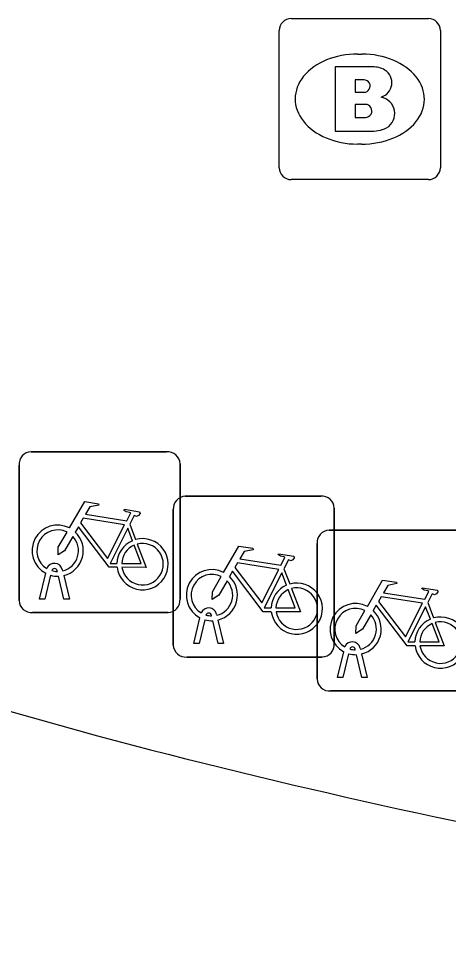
# Model space of a CAD drawing. Extents: x 161772 to 163123, y 383092 to 383917.
# Drawn here: x 163055.45 to 163058.11, y 383651.95 to 383657.69 of the extents above; entities that cross this region are included whole.
import ezdxf

# ---------------------------------------------------------------- set-up
doc = ezdxf.new("R2010")
doc.units = 0
for name, color, linetype in [('IMGEO_Brandkraan', 7, 'Continuous'), ('IMGEO_Fietsenrek', 7, 'Continuous'), ('IMGEO_Rijbaan_lokaal_gesloten', 7, 'Continuous')]:
    doc.layers.add(name, color=color, linetype=linetype)

msp = doc.modelspace()

# ---------------------------------------------------------------- linework, layer by layer
at = {"layer": 'IMGEO_Brandkraan'}
for p, q in [((163057.1369, 383657.6905), (163057.9891, 383657.6905)), ((163057.0625, 383656.7639), (163057.0625, 383657.6161)), ((163058.0635, 383657.6161), (163058.0635, 383656.7639)), ((163057.5505, 383657.4697), (163057.5755, 383657.4697)), ((163057.5725, 383656.9103), (163057.5476, 383656.9103)), ((163057.9891, 383656.6895), (163057.1369, 383656.6895))]:
    msp.add_line(p, q, dxfattribs=at)
for points in [[(163057.1369, 383657.6905), (163057.9891, 383657.6905)], [(163057.0625, 383656.7639), (163057.0625, 383657.6161)], [(163058.0635, 383657.6161), (163058.0635, 383656.7639)], [(163057.4098, 383657.39), (163057.4098, 383656.99), (163057.6231, 383656.99)], [(163057.6411, 383657.39), (163057.4098, 383657.39)], [(163057.589, 383657.3088), (163057.5345, 383657.3088), (163057.5345, 383657.2329)], [(163057.5345, 383657.2329), (163057.5882, 383657.2329)], [(163057.5971, 383657.1567), (163057.5345, 383657.1567), (163057.5345, 383657.0758)], [(163057.5345, 383657.0758), (163057.5974, 383657.0758)], [(163057.9891, 383656.6895), (163057.1369, 383656.6895)]]:
    msp.add_lwpolyline(points, dxfattribs=at)
for centre, radius, start, end in [((163057.139, 383657.614), 0.0765, 91.55205, 178.44795), ((163057.139, 383657.614), 0.0765, 91.55205, 178.44795), ((163057.987, 383657.614), 0.0765, 1.55205, 88.44795), ((163057.987, 383657.614), 0.0765, 1.55205, 88.44795), ((163057.645, 383657.2449), 0.1452, 59.4692, 91.53667), ((163057.6701, 383657.2916), 0.0922, 285.51372, 58.15012), ((163057.5896, 383657.2708), 0.0379, 267.82845, 90.93552), ((163057.5975, 383657.1163), 0.0404, 269.87594, 90.50774), ((163057.6748, 383657.1002), 0.1046, 301.31148, 78.98903), ((163057.6289, 383657.241), 0.251, 268.66757, 293.53466), ((163057.139, 383656.766), 0.0765, 181.55205, 268.44795), ((163057.139, 383656.766), 0.0765, 181.55205, 268.44795), ((163057.987, 383656.766), 0.0765, 271.55205, 358.44795), ((163057.987, 383656.766), 0.0765, 271.55205, 358.44795)]:
    msp.add_arc(centre, radius, start, end, dxfattribs=at)
for centre, major_axis, ratio, start_param, end_param in [((163057.549, 383657.19), (-0.3872, 0.002), 0.722429, 4.712389, 7.853982), ((163057.574, 383657.19), (-0.3901, 0.002), 0.717154, 1.570796, 4.712389)]:
    msp.add_ellipse(centre, major_axis=major_axis, ratio=ratio, start_param=start_param, end_param=end_param, dxfattribs=at)
at = {"layer": 'IMGEO_Fietsenrek'}
for p, q in [((163055.5229, 383654.9995), (163056.3638, 383654.9995)), ((163056.3638, 383654.9995), (163055.5229, 383654.9995)), ((163055.4485, 383654.0749), (163055.4485, 383654.9158)), ((163055.4485, 383654.9158), (163055.4485, 383654.0749)), ((163056.4475, 383654.9251), (163056.4475, 383654.0842)), ((163056.4475, 383654.0842), (163056.4475, 383654.9251)), ((163056.4799, 383654.7235), (163057.3208, 383654.7235)), ((163057.3208, 383654.7235), (163056.4799, 383654.7235)), ((163056.4055, 383653.7989), (163056.4055, 383654.6398)), ((163056.4055, 383654.6398), (163056.4055, 383653.7989)), ((163057.4045, 383654.6491), (163057.4045, 383653.8082)), ((163057.4045, 383653.8082), (163057.4045, 383654.6491)), ((163056.1352, 383654.5492), (163056.1715, 383654.454)), ((163057.3719, 383654.5125), (163058.2128, 383654.5125)), ((163058.2128, 383654.5125), (163057.3719, 383654.5125)), ((163057.2975, 383653.5879), (163057.2975, 383654.4288)), ((163057.2975, 383654.4288), (163057.2975, 383653.5879)), ((163055.5755, 383654.0843), (163055.6138, 383654.2443)), ((163055.6442, 383654.2321), (163055.6089, 383654.0843)), ((163055.6859, 383654.2559), (163055.6849, 383654.2602)), ((163055.727, 383654.0843), (163055.6931, 383654.226)), ((163055.7166, 383654.2674), (163055.7184, 383654.2595)), ((163055.7254, 383654.2303), (163055.7604, 383654.0843)), ((163057.0922, 383654.2732), (163057.1285, 383654.178)), ((163055.6089, 383654.0843), (163055.5755, 383654.0843)), ((163055.7604, 383654.0843), (163055.727, 383654.0843)), ((163057.9842, 383654.0622), (163058.0205, 383653.967)), ((163056.3731, 383654.0005), (163055.5322, 383654.0005)), ((163055.5322, 383654.0005), (163056.3731, 383654.0005)), ((163056.5325, 383653.8083), (163056.5708, 383653.9683)), ((163056.6012, 383653.9561), (163056.5659, 383653.8083)), ((163056.6429, 383653.9799), (163056.6419, 383653.9842)), ((163056.684, 383653.8083), (163056.6501, 383653.95)), ((163056.6736, 383653.9914), (163056.6754, 383653.9835)), ((163056.6824, 383653.9543), (163056.7174, 383653.8083)), ((163056.5659, 383653.8083), (163056.5325, 383653.8083)), ((163056.7174, 383653.8083), (163056.684, 383653.8083)), ((163057.5349, 383653.7689), (163057.5339, 383653.7732)), ((163057.5656, 383653.7804), (163057.5674, 383653.7725)), ((163057.3301, 383653.7245), (163056.4892, 383653.7245)), ((163056.4892, 383653.7245), (163057.3301, 383653.7245)), ((163057.4245, 383653.5973), (163057.4628, 383653.7573)), ((163057.4932, 383653.7451), (163057.4579, 383653.5973)), ((163057.576, 383653.5973), (163057.5421, 383653.739)), ((163057.5744, 383653.7433), (163057.6094, 383653.5973)), ((163057.4579, 383653.5973), (163057.4245, 383653.5973)), ((163057.6094, 383653.5973), (163057.576, 383653.5973)), ((163058.2221, 383653.5135), (163057.3812, 383653.5135)), ((163057.3812, 383653.5135), (163058.2221, 383653.5135))]:
    msp.add_line(p, q, dxfattribs=at)
for points in [[(163055.7611, 383654.5262), (163055.8558, 383654.6897), (163055.942, 383654.6759), (163055.9437, 383654.6672), (163055.8876, 383654.6563), (163055.8614, 383654.611), (163056.1166, 383654.5702)], [(163056.1166, 383654.5702), (163056.1416, 383654.619), (163056.1365, 383654.623), (163056.1133, 383654.6267), (163056.1006, 383654.6342), (163056.0996, 383654.6373), (163056.1018, 383654.6419), (163056.1966, 383654.6268), (163056.1989, 383654.6165), (163056.1895, 383654.6041), (163056.1771, 383654.5977), (163056.1626, 383654.6039), (163056.1352, 383654.5492)], [(163056.1037, 383654.545), (163055.8469, 383654.586), (163055.8302, 383654.5572), (163055.9972, 383654.3369), (163056.1037, 383654.545)], [(163056.0568, 383654.2815), (163056.0071, 383654.2816), (163055.8164, 383654.5333), (163055.7974, 383654.5005)], [(163056.1517, 383654.447), (163056.1224, 383654.5238), (163056.013, 383654.3057), (163056.0557, 383654.3056)], [(163055.7818, 383654.4737), (163055.7302, 383654.3845), (163055.6903, 383654.3585), (163055.6915, 383654.406), (163055.746, 383654.5002)], [(163056.0857, 383654.3055), (163056.2056, 383654.3053), (163056.1624, 383654.4189)], [(163056.1822, 383654.4258), (163056.2372, 383654.2812), (163056.0871, 383654.2815)], [(163056.7181, 383654.2502), (163056.8128, 383654.4137), (163056.899, 383654.3999), (163056.9007, 383654.3912), (163056.8446, 383654.3803), (163056.8184, 383654.335), (163057.0736, 383654.2942)], [(163057.0736, 383654.2942), (163057.0986, 383654.343), (163057.0935, 383654.347), (163057.0703, 383654.3507), (163057.0576, 383654.3582), (163057.0566, 383654.3613), (163057.0588, 383654.3659), (163057.1536, 383654.3508), (163057.1559, 383654.3405), (163057.1465, 383654.3281), (163057.1341, 383654.3217), (163057.1196, 383654.3279), (163057.0922, 383654.2732)], [(163057.0607, 383654.269), (163056.8039, 383654.31), (163056.7872, 383654.2812), (163056.9542, 383654.0609), (163057.0607, 383654.269)], [(163057.0138, 383654.0055), (163056.9641, 383654.0056), (163056.7734, 383654.2573), (163056.7544, 383654.2245)], [(163057.1087, 383654.171), (163057.0794, 383654.2478), (163056.97, 383654.0297), (163057.0127, 383654.0296)], [(163056.7388, 383654.1977), (163056.6872, 383654.1085), (163056.6473, 383654.0825), (163056.6485, 383654.13), (163056.703, 383654.2242)], [(163057.6101, 383654.0392), (163057.7048, 383654.2027), (163057.791, 383654.1889), (163057.7927, 383654.1802), (163057.7366, 383654.1693), (163057.7104, 383654.124), (163057.9656, 383654.0832)], [(163057.0427, 383654.0295), (163057.1626, 383654.0293), (163057.1194, 383654.1429)], [(163057.1392, 383654.1498), (163057.1942, 383654.0052), (163057.0441, 383654.0055)], [(163057.9656, 383654.0832), (163057.9906, 383654.132), (163057.9855, 383654.136), (163057.9623, 383654.1397), (163057.9496, 383654.1472), (163057.9486, 383654.1503), (163057.9508, 383654.1549), (163058.0456, 383654.1398), (163058.0479, 383654.1295), (163058.0385, 383654.1171), (163058.0261, 383654.1107), (163058.0116, 383654.1169), (163057.9842, 383654.0622)], [(163057.9527, 383654.058), (163057.6959, 383654.099), (163057.6792, 383654.0702), (163057.8462, 383653.8499), (163057.9527, 383654.058)], [(163057.6308, 383653.9867), (163057.5792, 383653.8975), (163057.5393, 383653.8715), (163057.5405, 383653.919), (163057.595, 383654.0132)], [(163057.9058, 383653.7945), (163057.8561, 383653.7946), (163057.6654, 383654.0463), (163057.6464, 383654.0135)], [(163058.0007, 383653.96), (163057.9714, 383654.0368), (163057.862, 383653.8187), (163057.9047, 383653.8186)], [(163058.0312, 383653.9388), (163058.0862, 383653.7942), (163057.9361, 383653.7945)], [(163057.9347, 383653.8185), (163058.0546, 383653.8183), (163058.0114, 383653.9319)]]:
    msp.add_lwpolyline(points, dxfattribs=at)
for centre, radius, start, end in [((163055.5262, 383654.9216), 0.0779, 92.4484, 184.28452), ((163055.5262, 383654.9216), 0.0779, 92.4484, 184.28452), ((163056.3696, 383654.9218), 0.0779, 2.4484, 94.28452), ((163056.3696, 383654.9218), 0.0779, 2.4484, 94.28452), ((163056.4832, 383654.6456), 0.0779, 92.4484, 184.28452), ((163056.4832, 383654.6456), 0.0779, 92.4484, 184.28452), ((163057.3266, 383654.6458), 0.0779, 2.4484, 94.28452), ((163057.3266, 383654.6458), 0.0779, 2.4484, 94.28452), ((163055.6881, 383654.3849), 0.159, 62.67661, 242.13685), ((163055.6881, 383654.3849), 0.129, 63.31916, 238.90302), ((163055.6881, 383654.3849), 0.129, 283.60429, 43.43025), ((163055.6881, 383654.3849), 0.159, 283.5766, 46.60424), ((163056.2147, 383654.3009), 0.159, 187.0065, 105.77075), ((163057.3752, 383654.4346), 0.0779, 92.4484, 184.28452), ((163057.3752, 383654.4346), 0.0779, 92.4484, 184.28452), ((163056.2147, 383654.3009), 0.159, 113.3408, 178.32165), ((163056.2147, 383654.3009), 0.129, 113.92302, 177.95563), ((163056.2147, 383654.3009), 0.129, 188.67146, 104.58832), ((163055.6679, 383654.2563), 0.0499, 12.8025, 158.69338), ((163055.6881, 383654.3849), 0.159, 253.99666, 271.78671), ((163055.6679, 383654.2563), 0.0174, 12.8025, 163.45023), ((163055.6881, 383654.3849), 0.129, 253.41502, 269.02044), ((163056.6451, 383654.1089), 0.159, 62.67661, 242.13685), ((163056.6451, 383654.1089), 0.129, 63.31916, 238.90302), ((163056.6451, 383654.1089), 0.129, 283.60429, 43.43025), ((163056.6451, 383654.1089), 0.159, 283.5766, 46.60424), ((163057.1717, 383654.0249), 0.159, 113.3408, 178.32165), ((163057.1717, 383654.0249), 0.159, 187.0065, 105.77075), ((163057.1717, 383654.0249), 0.129, 113.92302, 177.95563), ((163057.1717, 383654.0249), 0.129, 188.67146, 104.58832), ((163055.5264, 383654.0782), 0.0779, 182.4484, 274.28452), ((163055.5264, 383654.0782), 0.0779, 182.4484, 274.28452), ((163056.3698, 383654.0784), 0.0779, 272.4484, 4.28452), ((163056.3698, 383654.0784), 0.0779, 272.4484, 4.28452), ((163057.5371, 383653.8979), 0.159, 62.67661, 242.13685), ((163056.6249, 383653.9803), 0.0499, 12.8025, 158.69338), ((163056.6249, 383653.9803), 0.0174, 12.8025, 163.45023), ((163057.5371, 383653.8979), 0.129, 63.31916, 238.90302), ((163057.5371, 383653.8979), 0.159, 283.5766, 46.60424), ((163056.6451, 383654.1089), 0.159, 253.99666, 271.78671), ((163056.6451, 383654.1089), 0.129, 253.41502, 269.02044), ((163057.5371, 383653.8979), 0.129, 283.60429, 43.43025), ((163058.0637, 383653.8139), 0.159, 113.3408, 178.32165), ((163058.0637, 383653.8139), 0.159, 187.0065, 105.77075), ((163058.0637, 383653.8139), 0.129, 188.67146, 104.58832), ((163058.0637, 383653.8139), 0.129, 113.92302, 177.95563), ((163056.4834, 383653.8022), 0.0779, 182.4484, 274.28452), ((163056.4834, 383653.8022), 0.0779, 182.4484, 274.28452), ((163057.3268, 383653.8024), 0.0779, 272.4484, 4.28452), ((163057.3268, 383653.8024), 0.0779, 272.4484, 4.28452), ((163057.5169, 383653.7693), 0.0499, 12.8025, 158.69338), ((163057.5169, 383653.7693), 0.0174, 12.8025, 163.45023), ((163057.5371, 383653.8979), 0.129, 253.41502, 269.02044), ((163057.5371, 383653.8979), 0.159, 253.99666, 271.78671), ((163057.3754, 383653.5912), 0.0779, 182.4484, 274.28452), ((163057.3754, 383653.5912), 0.0779, 182.4484, 274.28452)]:
    msp.add_arc(centre, radius, start, end, dxfattribs=at)
at = {"layer": 'IMGEO_Rijbaan_lokaal_gesloten'}
msp.add_lwpolyline([(163051.117, 383654.648), (163053.028, 383654.051), (163055.935, 383653.235)], dxfattribs=at)
msp.add_arc((163067.4811, 383696.7232), 44.9949, 255.13102, 264.37519, dxfattribs=at)

doc.saveas('drawing.dxf')
